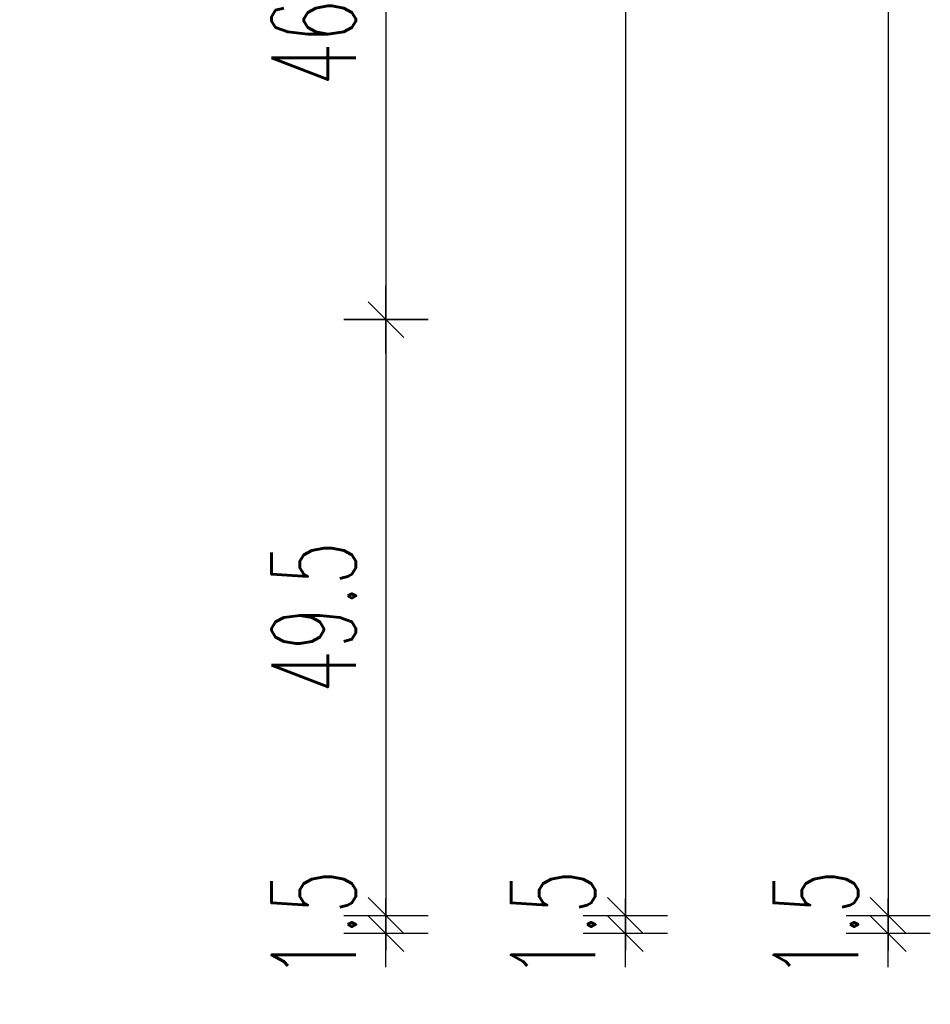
# Model space of a CAD drawing. Header units: centimetres. Extents: x -15121 to 30567, y -60641 to 0.
# Tile 299 of 656: x 13259 to 13334, y -24915 to -24833. Entities that reach past the tile are written whole.
import ezdxf

# ---------------------------------------------------------------- set-up
doc = ezdxf.new("R2010")
doc.units = ezdxf.units.CM
doc.header["$LTSCALE"] = 60
doc.layers.add('AIKA widoki wymiarowanie', color=7, linetype='Continuous')
doc.styles.add('wymiar', font='txt.shx', dxfattribs={"width": 0.6})
doc.dimstyles.new('Dwudziestka', dxfattribs={"dimtxt": 7, "dimasz": 0.7, "dimexe": 5, "dimexo": 0, "dimgap": 2.5, "dimtad": 1, "dimtoh": 1, "dimdec": 3, "dimrnd": 0.5, "dimdsep": 46, "dimtxsty": 'wymiar', "dimblk": 'znacznik', "dimcen": 0, "dimdle": 5, "dimse1": 1, "dimse2": 1, "dimclrd": 256, "dimclre": 256, "dimclrt": 256, "dimadec": 0, "dimazin": 0, "dimtfac": 0.4, "dimtdec": 3, "dimtix": 1, "dimtofl": 0, "dimtmove": 2, "dimatfit": 3, "dimldrblk": 'znacznik', "dimfxl": 1, "dimtolj": 1, "dimarcsym": 0})

# ---------------------------------------------------------------- blocks, each defined once
blk = doc.blocks.new('znacznik')
at = {"color": 0}
for points in [[(0, -5), (0, 5)], [(-4, 0), (4, 0)]]:
    blk.add_lwpolyline(points, dxfattribs=at)
at = {"color": 1}
blk.add_lwpolyline([(-2.121320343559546, -2.121320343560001), (2.121320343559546, 2.121320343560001)], dxfattribs=at)
blk = doc.blocks.new('*D6672')
at = {"layer": 'AIKA widoki wymiarowanie', "lineweight": -2, "transparency": 16777216}
blk.add_line((13289.22310817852, -24812.4979244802), (13289.22310817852, -24857.09792448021), dxfattribs=at)
at = {"layer": 'Defpoints', "color": 0, "transparency": 16777216}
for p in [(13191.08336909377, -24811.7979244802), (13191.08336909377, -24857.79792448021), (13289.22310817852, -24857.79792448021)]:
    blk.add_point(p, dxfattribs=at)
at = {"layer": 'AIKA widoki wymiarowanie', "lineweight": -2, "transparency": 16777216, "xscale": 0.7, "yscale": 0.7, "zscale": 0.7}
for p, rotation in [((13289.22310817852, -24811.7979244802), 90), ((13289.22310817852, -24857.79792448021), 270)]:
    blk.add_blockref('znacznik', p, dxfattribs=dict(at, rotation=rotation))
at = {"layer": 'AIKA widoki wymiarowanie', "transparency": 16777216, "insert": (13283.22310817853, -24834.7979244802), "char_height": 7, "attachment_point": 5, "rotation": 90, "style": 'wymiar'}
blk.add_mtext('\\A1;46', dxfattribs=at)
blk = doc.blocks.new('*D6673')
at = {"layer": 'AIKA widoki wymiarowanie', "lineweight": -2, "transparency": 16777216}
blk.add_line((13289.22310817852, -24858.49792448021), (13289.22310817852, -24906.59792448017), dxfattribs=at)
at = {"layer": 'Defpoints', "color": 0, "transparency": 16777216}
for p in [(13191.08336909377, -24857.7979244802), (13191.08336909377, -24907.29792448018), (13289.22310817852, -24907.29792448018)]:
    blk.add_point(p, dxfattribs=at)
at = {"layer": 'AIKA widoki wymiarowanie', "lineweight": -2, "transparency": 16777216, "xscale": 0.7, "yscale": 0.7, "zscale": 0.7}
for p, rotation in [((13289.22310817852, -24857.7979244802), 90), ((13289.22310817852, -24907.29792448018), 270)]:
    blk.add_blockref('znacznik', p, dxfattribs=dict(at, rotation=rotation))
at = {"layer": 'AIKA widoki wymiarowanie', "transparency": 16777216, "insert": (13283.22310817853, -24882.54792448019), "char_height": 7, "attachment_point": 5, "rotation": 90, "style": 'wymiar'}
blk.add_mtext('\\A1;49.5', dxfattribs=at)
blk = doc.blocks.new('*D6674')
at = {"layer": 'AIKA widoki wymiarowanie', "lineweight": -2, "transparency": 16777216}
for p, q in [((13289.22310817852, -24906.59792448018), (13289.22310817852, -24905.89792448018)), ((13289.22310817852, -24909.49792448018), (13289.22310817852, -24910.19792448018))]:
    blk.add_line(p, q, dxfattribs=at)
at = {"layer": 'Defpoints', "color": 0, "transparency": 16777216}
for p in [(13191.08336909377, -24907.29792448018), (13192.58336909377, -24908.79792448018), (13289.22310817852, -24908.79792448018)]:
    blk.add_point(p, dxfattribs=at)
at = {"layer": 'AIKA widoki wymiarowanie', "lineweight": -2, "transparency": 16777216, "xscale": 0.7, "yscale": 0.7, "zscale": 0.7}
for p, rotation in [((13289.22310817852, -24907.29792448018), 270), ((13289.22310817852, -24908.79792448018), 90)]:
    blk.add_blockref('znacznik', p, dxfattribs=dict(at, rotation=rotation))
at = {"layer": 'AIKA widoki wymiarowanie', "transparency": 16777216, "insert": (13283.22310817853, -24908.04792448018), "char_height": 7, "attachment_point": 5, "rotation": 90, "style": 'wymiar'}
blk.add_mtext('\\A1;1.5', dxfattribs=at)
blk = doc.blocks.new('*D6613')
at = {"layer": 'AIKA widoki wymiarowanie', "lineweight": -2, "transparency": 16777216}
blk.add_line((13309.11147533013, -24735.49792448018), (13309.11147533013, -24906.59792448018), dxfattribs=at)
at = {"layer": 'Defpoints', "color": 0, "transparency": 16777216}
for p in [(13186.58336909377, -24734.79792448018), (13191.08336909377, -24907.29792448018), (13309.11147533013, -24907.29792448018)]:
    blk.add_point(p, dxfattribs=at)
at = {"layer": 'AIKA widoki wymiarowanie', "lineweight": -2, "transparency": 16777216, "xscale": 0.7, "yscale": 0.7, "zscale": 0.7}
for p, rotation in [((13309.11147533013, -24734.79792448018), 90), ((13309.11147533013, -24907.29792448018), 270)]:
    blk.add_blockref('znacznik', p, dxfattribs=dict(at, rotation=rotation))
at = {"layer": 'AIKA widoki wymiarowanie', "transparency": 16777216, "insert": (13303.11147533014, -24821.04792448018), "char_height": 7, "attachment_point": 5, "rotation": 90, "style": 'wymiar'}
blk.add_mtext('\\A1;172.5', dxfattribs=at)
blk = doc.blocks.new('*D6614')
at = {"layer": 'AIKA widoki wymiarowanie', "lineweight": -2, "transparency": 16777216}
for p, q in [((13309.11147533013, -24906.59792448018), (13309.11147533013, -24905.89792448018)), ((13309.11147533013, -24909.49792448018), (13309.11147533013, -24910.19792448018))]:
    blk.add_line(p, q, dxfattribs=at)
at = {"layer": 'Defpoints', "color": 0, "transparency": 16777216}
for p in [(13191.08336909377, -24907.29792448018), (13192.58336909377, -24908.79792448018), (13309.11147533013, -24908.79792448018)]:
    blk.add_point(p, dxfattribs=at)
at = {"layer": 'AIKA widoki wymiarowanie', "lineweight": -2, "transparency": 16777216, "xscale": 0.7, "yscale": 0.7, "zscale": 0.7}
for p, rotation in [((13309.11147533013, -24907.29792448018), 270), ((13309.11147533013, -24908.79792448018), 90)]:
    blk.add_blockref('znacznik', p, dxfattribs=dict(at, rotation=rotation))
at = {"layer": 'AIKA widoki wymiarowanie', "transparency": 16777216, "insert": (13303.11147533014, -24908.04792448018), "char_height": 7, "attachment_point": 5, "rotation": 90, "style": 'wymiar'}
blk.add_mtext('\\A1;1.5', dxfattribs=at)
blk = doc.blocks.new('*D6676')
at = {"layer": 'AIKA widoki wymiarowanie', "lineweight": -2, "transparency": 16777216}
blk.add_line((13330.944527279, -24677.4979244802), (13330.944527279, -24906.59792448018), dxfattribs=at)
at = {"layer": 'Defpoints', "color": 0, "transparency": 16777216}
for p in [(13183.97055615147, -24676.7979244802), (13191.08336909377, -24907.29792448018), (13330.944527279, -24907.29792448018)]:
    blk.add_point(p, dxfattribs=at)
at = {"layer": 'AIKA widoki wymiarowanie', "lineweight": -2, "transparency": 16777216, "xscale": 0.7, "yscale": 0.7, "zscale": 0.7}
for p, rotation in [((13330.944527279, -24676.7979244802), 90), ((13330.944527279, -24907.29792448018), 270)]:
    blk.add_blockref('znacznik', p, dxfattribs=dict(at, rotation=rotation))
at = {"layer": 'AIKA widoki wymiarowanie', "transparency": 16777216, "insert": (13324.944527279, -24792.04792448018), "char_height": 7, "attachment_point": 5, "rotation": 90, "style": 'wymiar'}
blk.add_mtext('\\A1;230.5', dxfattribs=at)
blk = doc.blocks.new('*D6615')
at = {"layer": 'AIKA widoki wymiarowanie', "lineweight": -2, "transparency": 16777216}
for p, q in [((13330.944527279, -24906.59792448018), (13330.944527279, -24905.89792448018)), ((13330.944527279, -24909.49792448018), (13330.944527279, -24910.19792448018))]:
    blk.add_line(p, q, dxfattribs=at)
at = {"layer": 'Defpoints', "color": 0, "transparency": 16777216}
for p in [(13191.08336909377, -24907.29792448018), (13192.58336909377, -24908.79792448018), (13330.944527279, -24908.79792448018)]:
    blk.add_point(p, dxfattribs=at)
at = {"layer": 'AIKA widoki wymiarowanie', "lineweight": -2, "transparency": 16777216, "xscale": 0.7, "yscale": 0.7, "zscale": 0.7}
for p, rotation in [((13330.944527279, -24907.29792448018), 270), ((13330.944527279, -24908.79792448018), 90)]:
    blk.add_blockref('znacznik', p, dxfattribs=dict(at, rotation=rotation))
at = {"layer": 'AIKA widoki wymiarowanie', "transparency": 16777216, "insert": (13324.944527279, -24908.04792448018), "char_height": 7, "attachment_point": 5, "rotation": 90, "style": 'wymiar'}
blk.add_mtext('\\A1;1.5', dxfattribs=at)

msp = doc.modelspace()

# ---------------------------------------------------------------- dimensions: what is measured, and where the dimension line sits
at = {"layer": 'AIKA widoki wymiarowanie'}
for base, p1, p2, picture, middle in [((13330.944527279, -24907.29792448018), (13183.97055615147, -24676.7979244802), (13191.08336909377, -24907.29792448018), '*D6676', (13324.944527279, -24792.04792448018)), ((13309.11147533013, -24907.29792448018), (13186.58336909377, -24734.79792448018), (13191.08336909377, -24907.29792448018), '*D6613', (13303.11147533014, -24821.04792448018)), ((13289.22310817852, -24857.79792448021), (13191.08336909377, -24811.7979244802), (13191.08336909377, -24857.79792448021), '*D6672', (13283.22310817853, -24834.7979244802)), ((13289.22310817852, -24907.29792448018), (13191.08336909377, -24857.7979244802), (13191.08336909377, -24907.29792448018), '*D6673', (13283.22310817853, -24882.54792448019)), ((13289.22310817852, -24908.79792448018), (13191.08336909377, -24907.29792448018), (13192.58336909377, -24908.79792448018), '*D6674', (13283.22310817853, -24908.04792448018)), ((13309.11147533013, -24908.79792448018), (13191.08336909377, -24907.29792448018), (13192.58336909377, -24908.79792448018), '*D6614', (13303.11147533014, -24908.04792448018)), ((13330.944527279, -24908.79792448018), (13191.08336909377, -24907.29792448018), (13192.58336909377, -24908.79792448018), '*D6615', (13324.944527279, -24908.04792448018))]:
    dim = msp.add_linear_dim(base=base, p1=p1, p2=p2, angle=90, dimstyle='Dwudziestka', dxfattribs=at)
    dim.commit()
    dim.dimension.update_dxf_attribs({"geometry": picture, "text_midpoint": middle})

doc.saveas('drawing.dxf')
